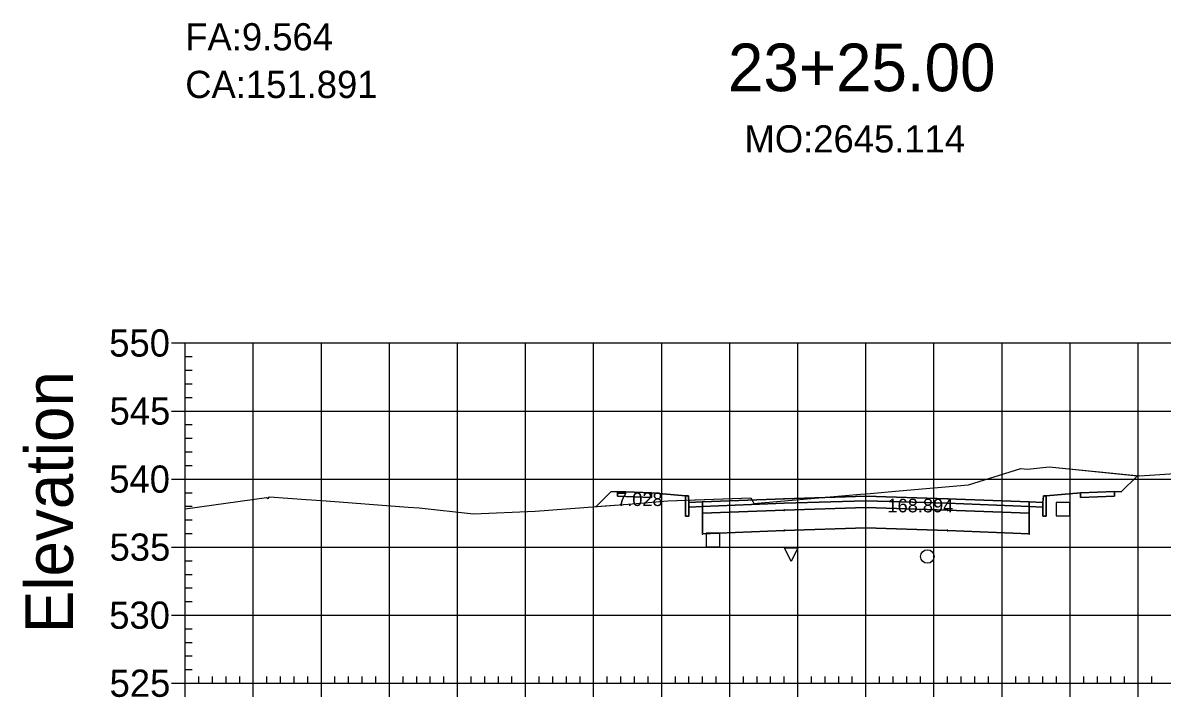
# Model space of a CAD drawing. Extents: x 704834 to 709892, y 372981 to 377533.
# Drawn here: x 705738 to 705905.4, y 373340.8 to 373439.9 of the extents above; entities that cross this region are included whole.
import ezdxf

# ---------------------------------------------------------------- set-up
doc = ezdxf.new("R2010")
doc.units = 0
for name, color, linetype in [('1', 7, 'Continuous'), ('10', 7, 'Continuous'), ('13', 7, 'Continuous'), ('14', 7, 'Continuous'), ('4', 7, 'Continuous'), ('57', 7, 'Continuous'), ('59', 7, 'Continuous'), ('60', 7, 'Continuous'), ('Default_Xsect', 7, 'Continuous'), ('Existing', 7, 'Continuous')]:
    doc.layers.add(name, color=color, linetype=linetype)

msp = doc.modelspace()

# ---------------------------------------------------------------- linework, layer by layer
for points in [[(705899.37, 373370.94), (705901.75, 373373.31)], [(705824.37, 373370.94), (705822.22, 373368.78)], [(705825.37, 373370.98), (705824.37, 373370.94)], [(705835.37, 373370.38), (705830.37, 373370.78)], [(705888.37, 373370.38), (705893.37, 373370.78)], [(705898.37, 373370.98), (705899.37, 373370.94)]]:
    msp.add_lwpolyline(points)
for points in [[(705830.37, 373370.78), (705825.37, 373370.98), (705825.37, 373370.31), (705830.37, 373370.11)], [(705893.37, 373370.11), (705898.37, 373370.31), (705898.37, 373370.98), (705893.37, 373370.78)], [(705835.87, 373369.38), (705835.79, 373370.38), (705835.37, 373370.38), (705835.37, 373367.38), (705835.87, 373367.38)], [(705837.87, 373369.46), (705835.87, 373369.38), (705835.87, 373368.71), (705837.87, 373368.79)], [(705861.87, 373369.63), (705873.87, 373369.27), (705885.87, 373368.79), (705885.87, 373369.46), (705873.87, 373369.94), (705861.87, 373370.3), (705849.87, 373369.94), (705837.87, 373369.46), (705837.87, 373368.79), (705849.87, 373369.27)], [(705861.87, 373368.63), (705873.87, 373368.27), (705885.87, 373367.79), (705885.87, 373368.79), (705873.87, 373369.27), (705861.87, 373369.63), (705849.87, 373369.27), (705837.87, 373368.79), (705837.87, 373367.79), (705849.87, 373368.27)], [(705861.82, 373369.58), (705861.92, 373369.58), (705861.92, 373369.68), (705861.82, 373369.68)], [(705885.87, 373368.79), (705887.87, 373368.71), (705887.87, 373369.38), (705885.87, 373369.46)], [(705887.87, 373367.38), (705888.37, 373367.38), (705888.37, 373370.38), (705887.96, 373370.38), (705887.87, 373369.38)], [(705837.82, 373367.74), (705837.92, 373367.74), (705837.92, 373367.84), (705837.82, 373367.84)], [(705861.87, 373365.63), (705873.87, 373365.27), (705885.87, 373364.79), (705885.87, 373367.79), (705873.87, 373368.27), (705861.87, 373368.63), (705849.87, 373368.27), (705837.87, 373367.79), (705837.87, 373364.79), (705849.87, 373365.27)], [(705849.82, 373368.22), (705849.92, 373368.22), (705849.92, 373368.32), (705849.82, 373368.32)], [(705861.82, 373368.58), (705861.92, 373368.58), (705861.92, 373368.68), (705861.82, 373368.68)], [(705873.82, 373368.22), (705873.92, 373368.22), (705873.92, 373368.32), (705873.82, 373368.32)], [(705885.82, 373367.74), (705885.92, 373367.74), (705885.92, 373367.84), (705885.82, 373367.84)], [(705861.82, 373365.58), (705861.92, 373365.58), (705861.92, 373365.68), (705861.82, 373365.68)], [(705837.82, 373364.74), (705837.92, 373364.74), (705837.92, 373364.84), (705837.82, 373364.84)], [(705849.82, 373365.22), (705849.92, 373365.22), (705849.92, 373365.32), (705849.82, 373365.32)], [(705873.82, 373365.22), (705873.92, 373365.22), (705873.92, 373365.32), (705873.82, 373365.32)], [(705885.82, 373364.74), (705885.92, 373364.74), (705885.92, 373364.84), (705885.82, 373364.84)]]:
    msp.add_lwpolyline(points, close=True)
at = {"layer": '1'}
for points in [[(705835.37, 373369.7), (705844.94, 373370.08), (705845.27, 373369.5), (705845.39, 373369.24), (705858.89, 373370.39), (705861.06, 373370.58), (705862.49, 373370.69), (705866.73, 373371.08), (705876.93, 373371.97), (705884.64, 373374.38), (705885.61, 373374.3), (705888.81, 373374.6), (705901.75, 373373.31), (705899.37, 373370.94), (705898.37, 373370.98), (705898.37, 373370.31), (705893.37, 373370.11), (705893.37, 373370.78), (705888.37, 373370.38), (705888.37, 373367.38), (705887.87, 373367.38), (705887.87, 373368.71), (705885.87, 373368.79), (705885.87, 373367.79), (705885.87, 373364.79), (705873.87, 373365.27), (705861.87, 373365.63), (705849.87, 373365.27), (705837.87, 373364.79), (705837.87, 373367.79), (705837.87, 373368.79), (705835.87, 373368.71), (705835.87, 373367.38), (705835.37, 373367.38)], [(705822.22, 373368.78), (705826.92, 373369.15), (705832.78, 373369.6), (705835.37, 373369.7), (705835.37, 373370.38), (705830.37, 373370.78), (705830.37, 373370.11), (705825.37, 373370.31), (705825.37, 373370.98), (705824.37, 373370.94)], [(705850.89, 373360.71), (705849.89, 373362.71), (705851.89, 373362.71)]]:
    msp.add_lwpolyline(points, close=True, dxfattribs=at)
at = {"layer": '10'}
msp.add_lwpolyline([(705838.42, 373362.86), (705840.42, 373362.86), (705840.42, 373364.86), (705838.42, 373364.86)], close=True, dxfattribs=at)
at = {"layer": '13'}
msp.add_circle((705870.9, 373361.44), 1, dxfattribs=at)
at = {"layer": '14'}
for points in [[(705901.75, 373373.31), (705901.75, 373373.36), (705901.75, 373373.31), (705901.7, 373373.31), (705901.75, 373373.31), (705901.75, 373373.26), (705901.75, 373373.31), (705901.8, 373373.31)], [(705822.22, 373368.78), (705822.22, 373368.83), (705822.22, 373368.78), (705822.17, 373368.78), (705822.22, 373368.78), (705822.22, 373368.73), (705822.22, 373368.78), (705822.27, 373368.78)], [(705837.87, 373369.46), (705837.87, 373369.51), (705837.87, 373369.46), (705837.82, 373369.46), (705837.87, 373369.46), (705837.87, 373369.41), (705837.87, 373369.46), (705837.92, 373369.46)], [(705849.87, 373369.94), (705849.87, 373369.99), (705849.87, 373369.94), (705849.82, 373369.94), (705849.87, 373369.94), (705849.87, 373369.89), (705849.87, 373369.94), (705849.92, 373369.94)], [(705861.87, 373370.3), (705861.87, 373370.35), (705861.87, 373370.3), (705861.82, 373370.3), (705861.87, 373370.3), (705861.87, 373370.25), (705861.87, 373370.3), (705861.92, 373370.3)], [(705873.87, 373369.94), (705873.87, 373369.99), (705873.87, 373369.94), (705873.82, 373369.94), (705873.87, 373369.94), (705873.87, 373369.89), (705873.87, 373369.94), (705873.92, 373369.94)], [(705885.87, 373369.46), (705885.87, 373369.51), (705885.87, 373369.46), (705885.82, 373369.46), (705885.87, 373369.46), (705885.87, 373369.41), (705885.87, 373369.46), (705885.92, 373369.46)]]:
    msp.add_lwpolyline(points, dxfattribs=at)
at = {"layer": '4'}
msp.add_lwpolyline([(705889.81, 373367.4), (705891.81, 373367.4), (705891.81, 373369.4), (705889.81, 373369.4)], close=True, dxfattribs=at)
at = {"layer": '57'}
for p, q in [((705759.87, 373392.82), (705761.87, 373392.82)), ((705761.87, 373392.82), (705961.87, 373392.82)), ((705761.87, 373342.82), (705761.87, 373392.82)), ((705761.87, 373342.82), (705761.87, 373392.82)), ((705771.87, 373342.82), (705771.87, 373392.82)), ((705781.87, 373342.82), (705781.87, 373392.82)), ((705791.87, 373342.82), (705791.87, 373392.82)), ((705801.87, 373342.82), (705801.87, 373392.82)), ((705811.87, 373342.82), (705811.87, 373392.82)), ((705821.87, 373342.82), (705821.87, 373392.82)), ((705831.87, 373342.82), (705831.87, 373392.82)), ((705841.87, 373342.82), (705841.87, 373392.82)), ((705851.87, 373342.82), (705851.87, 373392.82)), ((705861.87, 373342.82), (705861.87, 373392.82)), ((705871.87, 373342.82), (705871.87, 373392.82)), ((705881.87, 373342.82), (705881.87, 373392.82)), ((705891.87, 373342.82), (705891.87, 373392.82)), ((705901.87, 373342.82), (705901.87, 373392.82)), ((705761.87, 373390.82), (705762.87, 373390.82)), ((705761.87, 373388.82), (705762.87, 373388.82)), ((705761.87, 373386.82), (705762.87, 373386.82)), ((705761.87, 373384.82), (705762.87, 373384.82)), ((705759.87, 373382.82), (705761.87, 373382.82)), ((705761.87, 373382.82), (705961.87, 373382.82)), ((705761.87, 373380.82), (705762.87, 373380.82)), ((705761.87, 373378.82), (705762.87, 373378.82)), ((705761.87, 373376.82), (705762.87, 373376.82)), ((705761.87, 373374.82), (705762.87, 373374.82)), ((705759.87, 373372.82), (705761.87, 373372.82)), ((705761.87, 373372.82), (705961.87, 373372.82)), ((705761.87, 373370.82), (705762.87, 373370.82)), ((705761.87, 373368.82), (705762.87, 373368.82)), ((705761.87, 373366.82), (705762.87, 373366.82)), ((705761.87, 373364.82), (705762.87, 373364.82)), ((705759.87, 373362.82), (705761.87, 373362.82)), ((705761.87, 373362.82), (705961.87, 373362.82)), ((705761.87, 373360.82), (705762.87, 373360.82)), ((705761.87, 373358.82), (705762.87, 373358.82)), ((705761.87, 373356.82), (705762.87, 373356.82)), ((705761.87, 373354.82), (705762.87, 373354.82)), ((705759.87, 373352.82), (705761.87, 373352.82)), ((705761.87, 373352.82), (705961.87, 373352.82)), ((705761.87, 373350.82), (705762.87, 373350.82)), ((705761.87, 373348.82), (705762.87, 373348.82)), ((705761.87, 373346.82), (705762.87, 373346.82)), ((705761.87, 373344.82), (705762.87, 373344.82)), ((705763.87, 373342.82), (705763.87, 373343.82)), ((705765.87, 373342.82), (705765.87, 373343.82)), ((705767.87, 373342.82), (705767.87, 373343.82)), ((705769.87, 373342.82), (705769.87, 373343.82)), ((705773.87, 373342.82), (705773.87, 373343.82)), ((705775.87, 373342.82), (705775.87, 373343.82)), ((705777.87, 373342.82), (705777.87, 373343.82)), ((705779.87, 373342.82), (705779.87, 373343.82)), ((705783.87, 373342.82), (705783.87, 373343.82)), ((705785.87, 373342.82), (705785.87, 373343.82)), ((705787.87, 373342.82), (705787.87, 373343.82)), ((705789.87, 373342.82), (705789.87, 373343.82)), ((705793.87, 373342.82), (705793.87, 373343.82)), ((705795.87, 373342.82), (705795.87, 373343.82)), ((705797.87, 373342.82), (705797.87, 373343.82)), ((705799.87, 373342.82), (705799.87, 373343.82)), ((705803.87, 373342.82), (705803.87, 373343.82)), ((705805.87, 373342.82), (705805.87, 373343.82)), ((705807.87, 373342.82), (705807.87, 373343.82)), ((705809.87, 373342.82), (705809.87, 373343.82)), ((705813.87, 373342.82), (705813.87, 373343.82)), ((705815.87, 373342.82), (705815.87, 373343.82)), ((705817.87, 373342.82), (705817.87, 373343.82)), ((705819.87, 373342.82), (705819.87, 373343.82)), ((705823.87, 373342.82), (705823.87, 373343.82)), ((705825.87, 373342.82), (705825.87, 373343.82)), ((705827.87, 373342.82), (705827.87, 373343.82)), ((705829.87, 373342.82), (705829.87, 373343.82)), ((705833.87, 373342.82), (705833.87, 373343.82)), ((705835.87, 373342.82), (705835.87, 373343.82)), ((705837.87, 373342.82), (705837.87, 373343.82)), ((705839.87, 373342.82), (705839.87, 373343.82)), ((705843.87, 373342.82), (705843.87, 373343.82)), ((705845.87, 373342.82), (705845.87, 373343.82)), ((705847.87, 373342.82), (705847.87, 373343.82)), ((705849.87, 373342.82), (705849.87, 373343.82)), ((705853.87, 373342.82), (705853.87, 373343.82)), ((705855.87, 373342.82), (705855.87, 373343.82)), ((705857.87, 373342.82), (705857.87, 373343.82)), ((705859.87, 373342.82), (705859.87, 373343.82)), ((705863.87, 373342.82), (705863.87, 373343.82)), ((705865.87, 373342.82), (705865.87, 373343.82)), ((705867.87, 373342.82), (705867.87, 373343.82)), ((705869.87, 373342.82), (705869.87, 373343.82)), ((705873.87, 373342.82), (705873.87, 373343.82)), ((705875.87, 373342.82), (705875.87, 373343.82)), ((705877.87, 373342.82), (705877.87, 373343.82)), ((705879.87, 373342.82), (705879.87, 373343.82)), ((705883.87, 373342.82), (705883.87, 373343.82)), ((705885.87, 373342.82), (705885.87, 373343.82)), ((705887.87, 373342.82), (705887.87, 373343.82)), ((705889.87, 373342.82), (705889.87, 373343.82)), ((705893.87, 373342.82), (705893.87, 373343.82)), ((705895.87, 373342.82), (705895.87, 373343.82)), ((705897.87, 373342.82), (705897.87, 373343.82)), ((705899.87, 373342.82), (705899.87, 373343.82)), ((705903.87, 373342.82), (705903.87, 373343.82)), ((705759.87, 373342.82), (705761.87, 373342.82)), ((705761.87, 373342.82), (705961.87, 373342.82)), ((705761.87, 373342.82), (705961.87, 373342.82)), ((705761.87, 373340.82), (705761.87, 373342.82)), ((705771.87, 373340.82), (705771.87, 373342.82)), ((705781.87, 373340.82), (705781.87, 373342.82)), ((705791.87, 373340.82), (705791.87, 373342.82)), ((705801.87, 373340.82), (705801.87, 373342.82)), ((705811.87, 373340.82), (705811.87, 373342.82)), ((705821.87, 373340.82), (705821.87, 373342.82)), ((705831.87, 373340.82), (705831.87, 373342.82)), ((705841.87, 373340.82), (705841.87, 373342.82)), ((705851.87, 373340.82), (705851.87, 373342.82)), ((705861.87, 373340.82), (705861.87, 373342.82)), ((705871.87, 373340.82), (705871.87, 373342.82)), ((705881.87, 373340.82), (705881.87, 373342.82)), ((705891.87, 373340.82), (705891.87, 373342.82)), ((705901.87, 373340.82), (705901.87, 373342.82))]:
    msp.add_line(p, q, dxfattribs=at)
at = {"layer": 'Default_Xsect'}
msp.add_lwpolyline([(705822.22, 373368.78), (705824.37, 373370.94), (705825.37, 373370.98), (705830.37, 373370.78), (705835.37, 373370.38), (705835.79, 373370.38), (705835.87, 373369.38), (705837.87, 373369.46), (705849.87, 373369.94), (705861.87, 373370.3), (705873.87, 373369.94), (705885.87, 373369.46), (705887.87, 373369.38), (705887.96, 373370.38), (705888.37, 373370.38), (705893.37, 373370.78), (705898.37, 373370.98), (705899.37, 373370.94), (705901.75, 373373.31)], dxfattribs=at)
at = {"layer": 'Existing'}
msp.add_lwpolyline([(705761.87, 373368.46), (705773.8, 373370.09), (705774.07, 373369.98), (705774.27, 373370.21), (705779.62, 373369.84), (705781.94, 373369.68), (705794.6, 373368.67), (705796.22, 373368.59), (705804.24, 373367.72), (705813.3, 373368.08), (705826.92, 373369.15), (705832.78, 373369.6), (705844.94, 373370.08), (705845.27, 373369.5), (705845.39, 373369.24), (705858.89, 373370.39), (705861.06, 373370.58), (705862.49, 373370.69), (705866.73, 373371.08), (705876.93, 373371.97), (705884.64, 373374.38), (705885.61, 373374.3), (705888.81, 373374.6), (705902.06, 373373.28), (705908.78, 373373.73)], dxfattribs=at)

# ---------------------------------------------------------------- texts
msp.add_text('CA:151.891', height=4).set_placement((705761.87, 373428.82))
at = {"layer": '1'}
msp.add_text('23+25.00', height=7, dxfattribs=at).set_placement((705841.6, 373429.82))
at = {"layer": '14'}
for p in [(705825.34, 373370.93), (705898.34, 373370.93), (705825.34, 373370.26), (705830.34, 373370.06), (705893.34, 373370.06), (705898.34, 373370.26)]:
    msp.add_text('+', height=0.1, dxfattribs=at).set_placement(p)
at = {"layer": '57'}
for s, p in [('550', (705750.7, 373390.82)), ('545', (705750.75, 373380.82)), ('540', (705750.7, 373370.82)), ('535', (705750.75, 373360.82)), ('530', (705750.7, 373350.82)), ('525', (705750.75, 373340.82))]:
    msp.add_text(s, height=4, dxfattribs=at).set_placement(p)
at = {"layer": '59'}
for s, height, p in [('FA:9.564', 4, (705761.87, 373435.82)), ('MO:2645.114', 4, (705844.03, 373420.82)), ('7.028', 2, (705825.31, 373368.86)), ('168.894', 2, (705865.03, 373367.93))]:
    msp.add_text(s, height=height, dxfattribs=at).set_placement(p)
at = {"layer": '60'}
msp.add_text('Elevation', height=7, rotation=90, dxfattribs=at).set_placement((705745.37, 373350.18))

doc.saveas('drawing.dxf')
